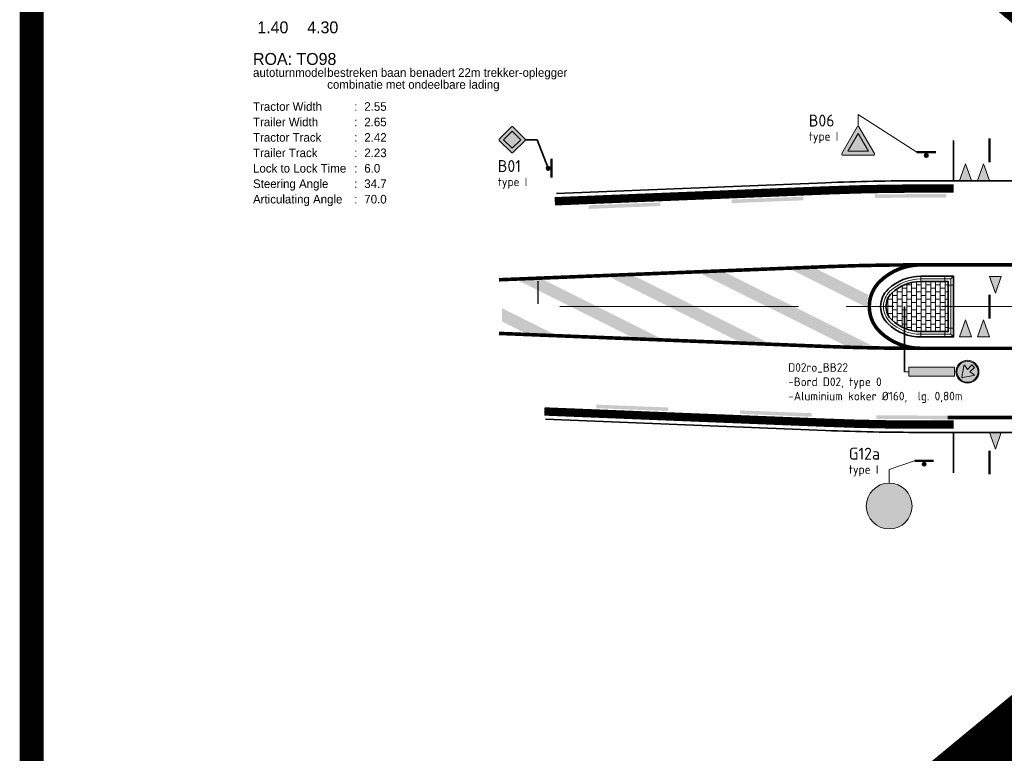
# Model space of a CAD drawing. Header units: metres. Extents: x -699 to 2316, y -1199 to 781.
# Tile 308 of 593: x 275 to 317, y 306 to 337. Entities that reach past the tile are written whole.
import ezdxf
from ezdxf.enums import TextEntityAlignment as Align

# ---------------------------------------------------------------- set-up
doc = ezdxf.new("R2010")
doc.units = ezdxf.units.M
doc.linetypes.add('AM-AS', pattern=[16, 10, -2, 2, -2])
doc.linetypes.add('VW-1-1_STREEP', pattern=[2, 1, -1])
for name, color, linetype, lineweight in [('B-WE-VW-VERKEERSTEKEN_BORD-GD', 252, 'Continuous', 18), ('N-WA-VW-MARKERING_DYNAMISCH-G', 7, 'Continuous', 35), ('N-WA-VW-VERKEERSTEKEN_BORD-G', 7, 'Continuous', 35), ('N-WE-AM-AS-G', 10, 'AM-AS', 18), ('N-WE-VH-KANTVERHARDING-G', 210, 'Continuous', 35), ('N-WE-VH-M-200', 7, 'Continuous', 18), ('N-WE-VH-VERHARDING_BETONSTRAATSTEEN-A', 252, 'Continuous', 18), ('N-WE-VW-MARKERING_DWARS_DRIEHOEK_5070-G', 7, 'VW-HAAIETAND70-L-N', 35), ('N-WE-VW-MARKERING_LANGS_STREEP_DOORGETROKKEN_010-G', 7, 'Continuous', 13), ('N-WE-VW-MARKERING_LANGS_STREEP_DOORGETROKKEN_015-G', 7, 'Continuous', 13), ('X-XX-AL-(M)-M-200', 7, 'Continuous', 18)]:
    doc.layers.add(name, color=color, linetype=linetype, lineweight=lineweight)
for name, color, linetype, lineweight, true_color in [('N-WA-VW-VERKEERSTEKEN_BLAUW', 7, 'Continuous', 5, 0x005b8c), ('N-WA-VW-VERKEERSTEKEN_GEEL', 7, 'Continuous', 5, 0xf7b500), ('N-WA-VW-VERKEERSTEKEN_ROOD', 7, 'Continuous', 5, 0xbb1e10), ('N-WA-VW-VERKEERSTEKEN_WIT', 7, 'Continuous', 5, 0xf1f0ea), ('N-WA-VW-VERKEERSTEKEN_ZWART', 7, 'Continuous', 5, 0x2a292a)]:
    doc.layers.add(name, color=color, linetype=linetype, lineweight=lineweight, true_color=true_color)
doc.layers.add('N-WE-VW-MARKERING_OVERIG_VERDRIJFSTREEP-G', color=7, linetype='Continuous')
doc.layers.add('to-xx-view', color=1, linetype='Continuous', lineweight=25, plot=False)
doc.styles.add('NLCS-ISO Standaard', font='NLCS-ISO.ttf')
doc.styles.add('rtw_iso', font='iso-rtw.shx')
doc.linetypes.add('VW-HAAIETAND70-L-N', pattern='A,0,-0.5,[149,NLCS.SHX,S=1,R=0,X=-0.625,Y=0],-0.5', length=1)

# ---------------------------------------------------------------- blocks, each defined once
blk = doc.blocks.new('Haai70')
at = {"linetype": 'Continuous', "lineweight": 5}
blk.add_hatch(color=256, dxfattribs=at).paths.add_polyline_path([(-0.25, 0), (0.2499999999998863, 2.273736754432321e-13), (2.842170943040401e-14, -0.7000000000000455)])
blk.add_lwpolyline([(-0.25, 0), (0.2499999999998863, 2.273736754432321e-13), (2.842170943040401e-14, -0.7000000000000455)], close=True, dxfattribs=at)
blk = doc.blocks.new('PAAL')
h = blk.add_hatch(color=256)
edge = h.paths.add_edge_path()
edge.add_arc((0, 0), 0.07500000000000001, 0, 360)
at = {"const_width": 0.1, "flags": 128}
blk.add_lwpolyline([(0.4000000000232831, 0.1375000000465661), (-0.3999999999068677, 0.1375000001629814)], dxfattribs=at)
blk.add_circle((0, 0), 0.07500000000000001)
blk = doc.blocks.new('B06')
at = {"layer": 'N-WA-VW-VERKEERSTEKEN_ROOD'}
h = blk.add_hatch(color=256, dxfattribs=at)
edge = h.paths.add_edge_path()
edge.add_arc((-0.322549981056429, 0.5789099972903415), 0.02110199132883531, 88.06856073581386, 215.1021070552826)
edge.add_line((-0.339814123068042, 0.5667756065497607), (-0.01740215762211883, 0.009035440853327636))
edge.add_arc((-9.039658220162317e-05, 0.02110179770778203), 0.02110199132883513, 214.8766292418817, 325.6142588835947)
edge.add_line((0.01732410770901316, 0.009184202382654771), (0.3396500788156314, 0.5667756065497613))
edge.add_arc((0.3223859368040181, 0.5789099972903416), 0.02110199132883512, 324.897892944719, 451.9314392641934)
edge.add_line((0.3216747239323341, 0.5999999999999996), (-0.3218387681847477, 0.5999999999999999))
h.paths.add_polyline_path([(0.2158005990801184, 0.5173301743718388), (-0.2159742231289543, 0.517330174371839), (-8.681202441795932e-05, 0.1435066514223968)], flags=16)
at = {"layer": 'N-WA-VW-VERKEERSTEKEN_WIT'}
blk.add_hatch(color=256, dxfattribs=at).paths.add_polyline_path([(-0.2159742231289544, 0.517330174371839), (-8.681202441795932e-05, 0.1435066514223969), (0.2158005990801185, 0.5173301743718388)])
at = {"layer": 'N-WA-VW-VERKEERSTEKEN_ROOD'}
blk.add_lwpolyline([(-0.3218387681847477, 0.5999999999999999, 0.619021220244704), (-0.339814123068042, 0.5667756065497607), (-0.01740215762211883, 0.009035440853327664, 0.5246646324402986), (0.01732410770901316, 0.009184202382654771), (0.3396500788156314, 0.5667756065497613, 0.6190212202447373), (0.3216747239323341, 0.5999999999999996)], format="xyb", close=True, dxfattribs=at)
blk.add_lwpolyline([(0.2158005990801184, 0.5173301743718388), (-0.2159742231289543, 0.517330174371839), (-8.681202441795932e-05, 0.1435066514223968)], close=True, dxfattribs=at)
blk = doc.blocks.new('g12A')
at = {"layer": 'N-WA-VW-VERKEERSTEKEN_BLAUW'}
h = blk.add_hatch(color=256, dxfattribs=at)
edge = h.paths.add_edge_path()
edge.add_arc((2.764863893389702e-10, 0.4800000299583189), 0.4418718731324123, 0, 360)
edge = h.paths.add_edge_path(flags=0)
edge.add_line((0.07133211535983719, 0.3507374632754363), (0.08569806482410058, 0.3206364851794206))
edge.add_arc((0.1439608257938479, 0.227577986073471), 0.1097926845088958, 122.0501669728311, 173.654965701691)
edge.add_line((0.03484068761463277, 0.239711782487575), (0.01874000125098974, 0.2396578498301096))
edge.add_line((0.01874000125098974, 0.2396578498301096), (0.07133211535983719, 0.3507374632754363))
h.paths.add_polyline_path([(-0.1022216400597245, 0.3588639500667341), (-0.09913572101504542, 0.3673521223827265), (0.03737177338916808, 0.3673521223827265), (-0.01354741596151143, 0.2598058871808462)], flags=0)
edge = h.paths.add_edge_path(flags=0)
edge.add_arc((0.1439608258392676, 0.2275779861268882), 0.07198901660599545, 200.7712522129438, 454.9338805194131)
edge.add_line((0.1377693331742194, 0.2993002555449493), (0.1840121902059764, 0.2024075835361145))
edge.add_line((0.1840121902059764, 0.2024075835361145), (0.07665082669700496, 0.2020479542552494))
edge = h.paths.add_edge_path(flags=0)
edge.add_line((0.1241772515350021, 0.2400110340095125), (0.1021443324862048, 0.2861766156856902))
edge.add_arc((0.1439608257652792, 0.2275779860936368), 0.0719890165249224, 125.5119851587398, 170.1931474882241)
edge.add_line((0.07302374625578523, 0.2398396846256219), (0.1241772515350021, 0.2400110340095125))
edge = h.paths.add_edge_path(flags=0)
edge.add_line((-0.127300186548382, 0.2898825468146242), (-0.1557746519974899, 0.2115602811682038))
edge.add_line((-0.1557746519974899, 0.2115602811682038), (-0.1913032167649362, 0.2244768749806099))
edge.add_line((-0.1913032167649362, 0.2244768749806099), (-0.1640048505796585, 0.2995641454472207))
edge.add_arc((-0.1633634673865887, 0.227577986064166), 0.07198901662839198, 90.5104811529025, 419.9367764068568)
edge = h.paths.add_edge_path(flags=16)
edge.add_arc((-0.1633634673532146, 0.227577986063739), 0.1097926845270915, -276.7106744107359, 12.078334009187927, ccw=False)
edge.add_line((-0.150533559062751, 0.3366184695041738), (-0.1115855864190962, 0.4437493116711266))
edge.add_line((-0.1115855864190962, 0.4437493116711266), (-0.08527556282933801, 0.4620473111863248))
edge.add_line((-0.08527556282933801, 0.4620473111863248), (-0.02514165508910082, 0.4620473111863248))
edge.add_line((-0.02514165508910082, 0.4620473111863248), (-0.02514165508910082, 0.4242436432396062))
edge.add_line((-0.02514165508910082, 0.4242436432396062), (-0.07342219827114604, 0.4242436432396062))
edge.add_line((-0.07342219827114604, 0.4242436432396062), (-0.08015481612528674, 0.4195612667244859))
edge.add_line((-0.08015481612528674, 0.4195612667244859), (-0.08539200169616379, 0.4051557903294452))
edge.add_line((-0.08539200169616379, 0.4051557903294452), (0.03082698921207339, 0.4051557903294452))
edge.add_line((0.03082698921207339, 0.4051557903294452), (0.03082698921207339, 0.435484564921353))
edge.add_line((0.03082698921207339, 0.435484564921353), (0.1212572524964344, 0.435484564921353))
edge.add_line((0.1212572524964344, 0.435484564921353), (0.1212572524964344, 0.3976808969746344))
edge.add_line((0.1212572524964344, 0.3976808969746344), (0.09355810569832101, 0.3976808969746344))
edge.add_line((0.09355810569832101, 0.3976808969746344), (0.09126317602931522, 0.3928337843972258))
edge.add_line((0.09126317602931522, 0.3928337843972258), (0.1205494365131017, 0.3348455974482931))
edge.add_arc((0.1439608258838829, 0.2275779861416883), 0.1097926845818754, -166.48306365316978, 102.31186368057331, ccw=False)
edge.add_line((0.03720930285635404, 0.2019158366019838), (-0.01231500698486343, 0.2017499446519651))
edge.add_line((-0.01231500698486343, 0.2017499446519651), (-0.0560013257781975, 0.250551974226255))
edge = h.paths.add_edge_path(flags=0)
edge.add_line((-0.1847741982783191, 0.6181774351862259), (-0.1616456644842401, 0.6798243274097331))
edge.add_arc((-0.1633634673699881, 0.6102051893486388), 0.06964032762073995, 88.58655405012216, 252.5646608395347)
edge.add_arc((-0.1634657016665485, 0.6102029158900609), 0.06960759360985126, 252.6443855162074, 410.2965501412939)
edge.add_line((-0.1189993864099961, 0.6637562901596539), (-0.1421480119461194, 0.6020300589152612))
edge.add_arc((-0.1633805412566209, 0.6103164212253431), 0.02279219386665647, 159.8243451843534, 338.68092333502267, ccw=False)
edge = h.paths.add_edge_path(flags=16)
edge.add_line((-0.2290493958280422, 0.722249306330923), (-0.2231880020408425, 0.7025301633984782))
edge.add_arc((-0.1633853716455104, 0.6102074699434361), 0.1099992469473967, 122.933413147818, 356.516282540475)
edge.add_line((-0.05358939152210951, 0.603523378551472), (-0.02661094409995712, 0.5763925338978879))
edge.add_line((-0.02661094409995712, 0.5763925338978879), (0.03882178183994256, 0.5756263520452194))
edge.add_arc((0.1440178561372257, 0.6077343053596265), 0.109986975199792, 196.9732412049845, 325.7313202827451)
edge.add_arc((0.1440297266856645, 0.6077298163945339), 0.1099746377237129, 325.7297707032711, 528.3780169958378)
edge.add_line((0.0363097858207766, 0.6298846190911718), (-0.001219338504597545, 0.6300139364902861))
edge.add_line((-0.001219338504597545, 0.6300139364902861), (0.02285311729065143, 0.678866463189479))
edge.add_line((0.02285311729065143, 0.678866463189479), (-0.03462750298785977, 0.7511687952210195))
edge.add_line((-0.03462750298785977, 0.7511687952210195), (-0.08602489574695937, 0.751633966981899))
edge.add_line((-0.08602489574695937, 0.751633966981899), (-0.08058777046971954, 0.7661262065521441))
edge.add_line((-0.08058777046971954, 0.7661262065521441), (-0.02979513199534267, 0.7656665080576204))
edge.add_line((-0.02979513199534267, 0.7656665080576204), (-0.02938106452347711, 0.8114173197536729))
edge.add_line((-0.02938106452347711, 0.8114173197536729), (-0.08918867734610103, 0.8119586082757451))
edge.add_arc((-0.08559813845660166, 0.7736877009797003), 0.0384389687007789, 95.35974492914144, 160.2664102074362)
edge.add_line((-0.1217796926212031, 0.7866665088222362), (-0.1480434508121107, 0.7191315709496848))
edge.add_arc((-0.1633853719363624, 0.6102074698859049), 0.1099992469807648, 81.98264983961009, 93.65054534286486)
edge.add_line((-0.1703891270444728, 0.7199835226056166), (-0.1771779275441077, 0.7436240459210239))
edge.add_line((-0.1771779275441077, 0.7436240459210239), (-0.2290493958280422, 0.722249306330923))
edge = h.paths.add_edge_path(flags=16)
edge.add_line((0.1998606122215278, 0.7306551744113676), (0.2001298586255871, 0.7604045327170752))
edge.add_line((0.2001298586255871, 0.7604045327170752), (0.05641776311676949, 0.7617051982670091))
edge.add_arc((0.05620445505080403, 0.7527826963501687), 0.008925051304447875, 88.63050470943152, 201.4910732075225)
edge.add_line((0.04789992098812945, 0.7495129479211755), (0.07001343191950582, 0.7123479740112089))
edge.add_arc((0.07510472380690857, 0.7196974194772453), 0.008940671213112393, 235.287910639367, 307.1403180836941)
edge.add_line((0.08050282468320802, 0.7125702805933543), (0.100577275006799, 0.7231812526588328))
edge.add_line((0.100577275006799, 0.7231812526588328), (0.1209031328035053, 0.7292360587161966))
edge.add_line((0.1209031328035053, 0.7292360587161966), (0.1418349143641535, 0.7311077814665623))
edge.add_line((0.1418349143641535, 0.7311077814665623), (0.1998606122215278, 0.7306551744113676))
edge = h.paths.add_edge_path(flags=0)
edge.add_line((0.1442727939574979, 0.5853460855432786), (0.06225347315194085, 0.5860884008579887))
edge.add_arc((0.1439889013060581, 0.6059118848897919), 0.0841049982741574, 193.6328440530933, 467.4521142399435)
edge.add_arc((0.1439522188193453, 0.6079051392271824), 0.08219442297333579, 107.8444319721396, 172.0174188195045)
edge.add_line((0.06255423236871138, 0.6193196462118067), (0.1445735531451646, 0.6185773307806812))
edge.add_arc((0.1398311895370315, 0.6020032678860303), 0.01723918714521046, -75.06958113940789, 74.0324992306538, ccw=False)
at = {"layer": 'N-WA-VW-VERKEERSTEKEN_WIT'}
h = blk.add_hatch(color=256, dxfattribs=at)
h.dxf.hatch_style = 1
edge = h.paths.add_edge_path()
edge.add_arc((0, 0.4799999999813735), 0.48, 0, 360)
at = {"layer": 'N-WA-VW-VERKEERSTEKEN_BLAUW'}
blk.add_circle((0, 0.4799999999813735), 0.48, dxfattribs=at)
blk = doc.blocks.new('B01')
at = {"layer": 'N-WA-VW-VERKEERSTEKEN_WIT'}
h = blk.add_hatch(color=256, dxfattribs=at)
h.paths.add_polyline_path([(-0.1793510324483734, 0.2749999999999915), (0.0001109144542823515, 0.09555693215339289), (0.1793876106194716, 0.2749817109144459), (7.105427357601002e-15, 0.4543510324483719)], flags=16)
h.paths.add_polyline_path([(-0.007660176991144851, 0.5484696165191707), (-0.003906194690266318, 0.5496176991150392), (0, 0.5499999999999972), (0.003906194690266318, 0.5496176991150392), (0.007660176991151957, 0.5484696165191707), (0.01112389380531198, 0.5466212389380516), (0.01415929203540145, 0.5441368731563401), (0.2691368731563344, 0.2891592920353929), (0.2716212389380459, 0.2861238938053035), (0.2734696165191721, 0.2826601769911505), (0.2746176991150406, 0.2789061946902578), (0.2749999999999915, 0.2749999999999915), (0.2746176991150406, 0.2710938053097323), (0.2734696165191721, 0.2673398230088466), (0.2716212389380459, 0.2638761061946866), (0.2691368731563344, 0.2608407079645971), (0.01415929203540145, 0.005863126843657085), (0.01112389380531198, 0.003378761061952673), (0.007660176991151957, 0.001530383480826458), (0.003906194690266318, 0.0003823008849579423), (0, 0), (-0.003906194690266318, 0.0003823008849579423), (-0.007660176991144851, 0.001530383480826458), (-0.01112389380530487, 0.003378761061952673), (-0.01415929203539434, 0.005863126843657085), (-0.2691368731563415, 0.2608407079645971), (-0.271621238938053, 0.2638761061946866), (-0.2734696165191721, 0.2673398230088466), (-0.2746176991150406, 0.2710938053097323), (-0.2749999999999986, 0.2749999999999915), (-0.2746176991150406, 0.2789061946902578), (-0.2734696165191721, 0.2826601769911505), (-0.271621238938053, 0.2861238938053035), (-0.2691368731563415, 0.2891592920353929), (-0.01415929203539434, 0.5441368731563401), (-0.01112389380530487, 0.5466212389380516)])
at = {"layer": 'N-WA-VW-VERKEERSTEKEN_GEEL'}
blk.add_solid([(-0.1793510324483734, 0.2749999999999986), (7.105427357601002e-15, 0.454351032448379), (0.0001109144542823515, 0.09555693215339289), (0.1793876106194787, 0.274981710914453)], dxfattribs=at)
at = {"layer": 'N-WA-VW-VERKEERSTEKEN_WIT', "flags": 128}
blk.add_lwpolyline([(-0.1793510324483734, 0.2749999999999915), (0.0001109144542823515, 0.09555693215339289), (0.1793876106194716, 0.2749817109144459), (7.105427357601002e-15, 0.4543510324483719)], close=True, dxfattribs=at)
at = {"layer": 'N-WA-VW-VERKEERSTEKEN_ZWART'}
blk.add_lwpolyline([(-0.007660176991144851, 0.5484696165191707), (-0.003906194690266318, 0.5496176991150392), (0, 0.5499999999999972), (0.003906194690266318, 0.5496176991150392), (0.007660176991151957, 0.5484696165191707), (0.01112389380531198, 0.5466212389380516), (0.01415929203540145, 0.5441368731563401), (0.2691368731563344, 0.2891592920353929), (0.2716212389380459, 0.2861238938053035), (0.2734696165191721, 0.2826601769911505), (0.2746176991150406, 0.2789061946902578), (0.2749999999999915, 0.2749999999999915), (0.2746176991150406, 0.2710938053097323), (0.2734696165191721, 0.2673398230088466), (0.2716212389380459, 0.2638761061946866), (0.2691368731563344, 0.2608407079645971), (0.01415929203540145, 0.005863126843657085), (0.01112389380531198, 0.003378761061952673), (0.007660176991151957, 0.001530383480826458), (0.003906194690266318, 0.0003823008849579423), (0, 0), (-0.003906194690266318, 0.0003823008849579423), (-0.007660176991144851, 0.001530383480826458), (-0.01112389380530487, 0.003378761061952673), (-0.01415929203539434, 0.005863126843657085), (-0.2691368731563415, 0.2608407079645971), (-0.2691368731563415, 0.2608407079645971), (-0.271621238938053, 0.2638761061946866), (-0.2734696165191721, 0.2673398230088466), (-0.2746176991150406, 0.2710938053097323), (-0.2749999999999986, 0.2749999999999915), (-0.2746176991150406, 0.2789061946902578), (-0.2734696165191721, 0.2826601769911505), (-0.271621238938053, 0.2861238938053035), (-0.2691368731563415, 0.2891592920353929), (-0.01415929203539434, 0.5441368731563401), (-0.01112389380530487, 0.5466212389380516)], close=True, dxfattribs=at)
blk = doc.blocks.new('D02 (op zuil)')
at = {"layer": 'N-WA-VW-VERKEERSTEKEN_BLAUW'}
h = blk.add_hatch(color=256, dxfattribs=at)
h.paths.add_polyline_path([(-0.2761699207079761, 0.3, 1), (0.2761699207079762, 0.3, 1)])
h.paths.add_polyline_path([(0.1537844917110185, 0.1733313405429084, -0.6532438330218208), (0.13924349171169, 0.1516497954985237), (-0.1577722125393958, 0.204860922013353, -0.6916038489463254), (-0.163818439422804, 0.2350311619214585), (-0.05976376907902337, 0.300042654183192), (-0.1769901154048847, 0.4172969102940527), (-0.1119036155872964, 0.4823834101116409), (0.005350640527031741, 0.3651570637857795), (0.07036213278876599, 0.4692117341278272, -0.6883363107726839), (0.1004488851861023, 0.463631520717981)], flags=16)
at = {"layer": 'N-WA-VW-VERKEERSTEKEN_WIT'}
h = blk.add_hatch(color=256, dxfattribs=at)
h.paths.add_polyline_path([(-0.2999999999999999, 0.3, 1), (0.3, 0.3, 1)])
h.paths.add_polyline_path([(0.2761699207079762, 0.3, -1), (-0.2761699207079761, 0.3, -1)], flags=16)
h.paths.add_polyline_path([(-0.1769901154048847, 0.4172969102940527), (-0.1119036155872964, 0.4823834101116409), (0.005350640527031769, 0.3651570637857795), (0.07036213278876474, 0.4692117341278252, -0.6883363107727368), (0.1004488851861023, 0.4636315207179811), (0.1537844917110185, 0.1733313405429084, -0.6532438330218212), (0.13924349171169, 0.1516497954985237), (-0.1577722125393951, 0.2048609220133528, -0.6916038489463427), (-0.1638184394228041, 0.2350311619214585), (-0.05976376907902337, 0.300042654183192)], flags=0)
at = {"layer": 'N-WA-VW-VERKEERSTEKEN_BLAUW'}
blk.add_lwpolyline([(-0.1119036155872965, 0.4823834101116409), (-0.1769901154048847, 0.4172969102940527), (-0.05976376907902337, 0.300042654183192), (-0.1638184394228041, 0.2350311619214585, 0.6810149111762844), (-0.158238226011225, 0.2049444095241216), (0.13924349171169, 0.1516497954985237, 0.6532438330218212), (0.1537844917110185, 0.1733313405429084), (0.1004488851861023, 0.4636315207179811, 0.68833631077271), (0.07036213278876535, 0.4692117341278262), (0.005350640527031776, 0.3651570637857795), (-0.1119036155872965, 0.4823834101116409)], format="xyb", dxfattribs=at)
for radius in [0.3, 0.2761699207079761]:
    blk.add_circle((5.510728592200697e-17, 0.3), radius, dxfattribs=at)

msp = doc.modelspace()

# ---------------------------------------------------------------- hatches: boundary and pattern name
at = {"layer": 'N-WE-VH-VERHARDING_BETONSTRAATSTEEN-A'}
h = msp.add_hatch(dxfattribs=at)
h.set_pattern_fill('VB-KLINKERVERHARDING', color=256, scale=0.2, style=0, pattern_type=2)
h.set_pattern_definition([(0, (0, 190.15), (0.2, 0.15), [0.2, -0.2]), (90, (0, 190.15), (-0.2, 1.224646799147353e-17), [])])
edge = h.paths.add_edge_path()
edge.add_arc((312.5019687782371, 324.6839841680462), 0.7750000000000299, 133.5311521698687, 226.4688478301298)
edge.add_arc((313.1907176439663, 325.408984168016), 1.774999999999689, 226.4688478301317, 270.0000000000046)
edge.add_line((313.1907176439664, 323.6339841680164), (314.3357176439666, 323.6339841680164))
edge.add_line((314.3357176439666, 323.6339841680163), (314.3357176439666, 325.7339841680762))
edge.add_line((314.3357176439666, 325.7339841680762), (313.1907176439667, 325.7339841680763))
edge.add_arc((313.1907176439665, 323.9589841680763), 1.775000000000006, 89.99999999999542, 133.5311521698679)

# ---------------------------------------------------------------- linework, layer by layer
at = {"layer": 'N-WA-VW-MARKERING_DYNAMISCH-G', "color": 251, "linetype": 'VW-1-1_STREEP', "ltscale": 0.85, "const_width": 0.35, "flags": 128}
for points in [[(297.845531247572, 329.0998848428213), (309.206903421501, 329.5543397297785, -0.009995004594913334), (313.1907176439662, 329.6339841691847), (314.5607176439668, 329.6339841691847)], [(297.4079981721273, 320.285584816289), (309.2069034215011, 319.8136286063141, 0.00999500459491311), (313.1907176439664, 319.7339841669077), (314.5607176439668, 319.7339841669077)]]:
    msp.add_lwpolyline(points, format="xyb", dxfattribs=at)
at = {"layer": 'N-WA-VW-VERKEERSTEKEN_BORD-G', "lineweight": 13}
for p, q in [((310.5597147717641, 332.7346598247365), (313.0159761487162, 331.1570550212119)), ((310.5597147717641, 332.7346598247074), (310.559714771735, 332.2346598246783)), ((311.8614946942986, 317.8501769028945), (312.9274321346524, 318.2128670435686)), ((311.8614946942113, 317.2788677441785), (311.8614946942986, 317.8501769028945))]:
    msp.add_line(p, q, dxfattribs=at)
at = {"layer": 'N-WA-VW-VERKEERSTEKEN_BORD-G'}
for p, q in [((296.6088925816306, 331.6821303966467), (297.1088925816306, 331.6821303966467)), ((297.1088925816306, 331.6821303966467), (297.5675076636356, 330.4839841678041))]:
    msp.add_line(p, q, dxfattribs=at)
at = {"layer": 'N-WE-AM-AS-G'}
msp.add_lwpolyline([(298.0586877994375, 324.6839841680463), (393.3430900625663, 324.6839841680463)], dxfattribs=at)
at = {"layer": 'N-WE-VH-KANTVERHARDING-G'}
for p, q in [((314.5607176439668, 329.9589841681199), (314.5607176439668, 331.6539921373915)), ((313.1907176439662, 329.9589841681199), (393.3430900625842, 329.9589841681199)), ((314.5607176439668, 319.4089841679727), (314.5607176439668, 317.713976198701))]:
    msp.add_line(p, q, dxfattribs=at)
at = {"layer": 'N-WE-VH-KANTVERHARDING-G', "color": 8, "lineweight": 18}
for p, q in [((313.1907176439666, 325.7339841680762), (313.1907176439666, 325.9589841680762)), ((314.1907176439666, 325.7339841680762), (314.1907176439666, 325.9589841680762)), ((314.4456394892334, 325.843906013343), (314.5607176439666, 325.9589841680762)), ((314.5607176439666, 325.5889841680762), (314.3357176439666, 325.5889841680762)), ((313.1907176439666, 323.4089841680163), (313.1907176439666, 323.6339841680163)), ((314.1907176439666, 323.4089841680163), (314.1907176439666, 323.6339841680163)), ((314.3357176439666, 323.7789841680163), (314.5607176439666, 323.7789841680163)), ((314.4456394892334, 323.5240623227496), (314.5607176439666, 323.4089841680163))]:
    msp.add_line(p, q, dxfattribs=at)
at = {"layer": 'N-WE-VH-KANTVERHARDING-G', "flags": 128}
for points in [[(313.1907176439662, 329.9589841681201, 0.00999500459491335), (309.1939138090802, 329.879080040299), (297.9179231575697, 329.4280404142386)], [(297.4581934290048, 319.9583171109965), (309.1939138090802, 319.4888882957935, 0.009995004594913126), (313.1907176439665, 319.4089841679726), (317.5607176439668, 319.4089841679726)]]:
    msp.add_lwpolyline(points, format="xyb", dxfattribs=at)
at = {"layer": 'N-WE-VH-KANTVERHARDING-G'}
for points in [[(311.8132199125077, 325.4089841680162, 0.4293119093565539), (311.8132199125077, 323.9589841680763, 0.1922581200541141), (313.1907176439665, 323.4089841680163), (314.5607176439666, 323.4089841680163), (314.5607176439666, 325.9589841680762), (313.1907176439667, 325.9589841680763, 0.1922581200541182)], [(311.9681884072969, 325.245859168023, 0.4293119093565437), (311.9681884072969, 324.1221091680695, 0.1922581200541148), (313.1907176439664, 323.6339841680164), (314.3357176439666, 323.6339841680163), (314.3357176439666, 325.7339841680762), (313.1907176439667, 325.7339841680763, 0.1922581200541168)]]:
    msp.add_lwpolyline(points, format="xyb", close=True, dxfattribs=at)
at = {"layer": 'N-WE-VH-KANTVERHARDING-G', "color": 8, "lineweight": 18}
msp.add_lwpolyline([(311.8924798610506, 325.3255525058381, 0.4293119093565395), (311.8924798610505, 324.0424158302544, 0.1922581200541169), (313.1907176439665, 323.5240623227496), (314.4456394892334, 323.5240623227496), (314.4456394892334, 325.843906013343), (313.1907176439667, 325.843906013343, 0.1922581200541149)], format="xyb", close=True, dxfattribs=at)
at = {"layer": 'N-WE-VW-MARKERING_LANGS_STREEP_DOORGETROKKEN_010-G', "const_width": 0.1}
for points in [[(316.0607176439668, 330.7339841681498), (316.0607176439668, 331.7339841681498)], [(316.0607176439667, 324.1839841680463), (316.0607176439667, 325.1839841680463)], [(316.0607176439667, 317.6464841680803), (316.0607176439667, 318.6464841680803)]]:
    msp.add_lwpolyline(points, dxfattribs=at)
at = {"layer": 'N-WE-VW-MARKERING_LANGS_STREEP_DOORGETROKKEN_010-G', "linetype": 'Continuous', "const_width": 0.15}
for points in [[(295.5022764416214, 325.8086156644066), (309.2088019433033, 326.3568766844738, -0.009995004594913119), (313.0657176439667, 326.433984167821), (317.0857231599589, 326.433978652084)], [(313.1907176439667, 326.4339786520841, 0.1922581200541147), (311.4860680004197, 325.7533551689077, 0.4293119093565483), (311.4860680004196, 323.6146131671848, 0.1922581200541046), (313.1907176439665, 322.9339896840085)], [(317.0857231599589, 322.9339896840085), (313.0657176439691, 322.9339841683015, -0.009995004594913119), (309.2088019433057, 323.0110916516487), (295.5022764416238, 323.5593526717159)]]:
    msp.add_lwpolyline(points, format="xyb", dxfattribs=at)
at = {"layer": 'N-WE-VW-MARKERING_LANGS_STREEP_DOORGETROKKEN_015-G', "const_width": 0.15, "flags": 128}
msp.add_lwpolyline([(332.7413179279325, 308.1089841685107, 0.3458034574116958), (317.5607176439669, 320.0339841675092), (314.3156198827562, 320.0339841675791)], format="xyb", dxfattribs=at)
at = {"layer": 'N-WE-VW-MARKERING_LANGS_STREEP_DOORGETROKKEN_015-G'}
for points in [[(314.2588433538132, 329.4089827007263), (311.2589649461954, 329.3902143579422), (314.2597817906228, 329.2589856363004), (311.2599033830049, 329.2402172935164)], [(302.2629333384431, 329.0514009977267), (299.2653304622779, 328.9314968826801), (302.2689285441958, 328.9015208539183), (299.2713256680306, 328.7816167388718)], [(308.2581390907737, 329.2912092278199), (305.2605362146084, 329.1713051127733), (308.2641342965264, 329.1413290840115), (305.2665314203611, 329.021424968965)], [(302.6008577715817, 320.4531703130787), (299.59364719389, 320.5734587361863), (302.594862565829, 320.3032901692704), (299.5876519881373, 320.423578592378)], [(308.6152789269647, 320.2125934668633), (305.608068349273, 320.332881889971), (308.609283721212, 320.062713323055), (305.6020731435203, 320.1830017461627)], [(314.3160622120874, 320.1089828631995), (311.3159556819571, 320.1266769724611), (314.3151775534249, 319.9589854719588), (311.3150710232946, 319.9766795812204)]]:
    msp.add_solid(points, dxfattribs=at)
at = {"layer": 'N-WE-VW-MARKERING_OVERIG_VERDRIJFSTREEP-G'}
for points in [[(303.8654449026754, 326.1211424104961), (304.9006300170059, 326.1625498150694), (310.0758656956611, 323.0159348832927), (311.2607482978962, 322.9824936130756)], [(307.6784076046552, 326.2736609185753), (308.7172730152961, 326.3132281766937), (310.9103442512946, 324.6576940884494), (310.99962961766, 325.172050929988)], [(296.2395194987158, 325.8161053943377), (297.2747046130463, 325.857512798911), (301.1270079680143, 323.3723634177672), (302.3422254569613, 323.3237547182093)], [(300.0524822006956, 325.9686239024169), (301.0876673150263, 326.0100313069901), (305.6030952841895, 323.1933199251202), (306.8183127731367, 323.1447112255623)], [(295.6272764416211, 324.0632285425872), (295.6272764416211, 324.6222280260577), (296.6509206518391, 323.5514069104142), (297.8661381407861, 323.5027982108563)]]:
    msp.add_solid(points, dxfattribs=at)
at = {"layer": 'to-xx-view'}
msp.add_line((297.1383179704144, 325.7440573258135), (297.1383179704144, 324.7981437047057), dxfattribs=at)
at = {"layer": 'to-xx-view', "const_width": 1}
msp.add_lwpolyline([(275.9176494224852, 372.4900894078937), (396.8902649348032, 372.4900894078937), (396.8902649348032, 272.4900894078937), (275.9176494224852, 272.4900894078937)], close=True, dxfattribs=at)

# ---------------------------------------------------------------- block references
at = {"xscale": 2, "yscale": 2, "zscale": 2, "rotation": 180}
msp.add_blockref('g12A', (311.8614946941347, 317.278867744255), dxfattribs=at)
at = {"layer": 'N-WA-VW-VERKEERSTEKEN_BORD-G', "xscale": 2, "yscale": 2, "zscale": 2}
for name, p, rotation in [('B01', (296.6088925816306, 331.6821303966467), 89.99999999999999), ('B06', (310.559714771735, 332.2346598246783), 180)]:
    msp.add_blockref(name, p, dxfattribs=dict(at, rotation=rotation))
at = {"layer": 'N-WA-VW-VERKEERSTEKEN_BORD-G', "lineweight": 13}
for p in [(313.415976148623, 331.0195550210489), (313.3274321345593, 318.0753670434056)]:
    msp.add_blockref('PAAL', p, dxfattribs=at)
at = {"layer": 'N-WA-VW-VERKEERSTEKEN_BORD-G', "lineweight": 13, "xscale": -1, "rotation": 270}
msp.add_blockref('PAAL', (297.5675076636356, 330.4839841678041), dxfattribs=at)
at = {"layer": 'N-WE-VW-MARKERING_DWARS_DRIEHOEK_5070-G', "rotation": 180}
for p in [(315.0607176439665, 329.9714841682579), (315.8107176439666, 329.9714841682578), (315.0607176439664, 323.4214841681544), (315.8107176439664, 323.4214841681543)]:
    msp.add_blockref('Haai70', p, dxfattribs=at)
at = {"layer": 'N-WE-VW-MARKERING_DWARS_DRIEHOEK_5070-G'}
for p in [(316.3107176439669, 325.9464841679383), (316.3107176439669, 319.4089841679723)]:
    msp.add_blockref('Haai70', p, dxfattribs=at)

# ---------------------------------------------------------------- texts
at = {"layer": 'N-WE-VH-M-200', "attachment_point": 7, "style": 'NLCS-ISO Standaard'}
for s, insert, char_height in [('{\\fNLCS-ISO|b1|i0|c0|p34;B01}', (295.4537772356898, 330.3275194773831), 0.5), ('{\\fNLCS-ISO|b1|i0|c0|p34;type I}', (295.4537772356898, 329.6275194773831), 0.36)]:
    msp.add_mtext(s, dxfattribs=dict(at, insert=insert, char_height=char_height))
at = {"layer": 'X-XX-AL-(M)-M-200', "style": 'rtw_iso'}
for s, p in [('1.40', (286.0281640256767, 336.6437370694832)), ('4.30', (288.1192835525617, 336.6437370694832))]:
    msp.add_text(s, height=0.5, dxfattribs=at).set_placement(p, align=Align.TOP_CENTER)
for s, height, p in [('ROA: TO98', 0.5, (285.1974052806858, 334.8187467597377)), ('autoturnmodel:', 0.36, (285.1974052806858, 334.3187467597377)), ('bestreken baan benadert 22m trekker-oplegger', 0.36, (288.3066701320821, 334.3187467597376)), ('combinatie met ondeelbare lading', 0.36, (288.3066701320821, 333.8187467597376)), ('Tractor Width', 0.36, (285.1974052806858, 332.8937370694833)), (':', 0.36, (289.4357347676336, 332.8937370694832)), ('2.55', 0.36, (289.8611276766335, 332.8937370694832)), ('Trailer Width', 0.36, (285.1974052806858, 332.2461180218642)), (':', 0.36, (289.4357347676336, 332.2461180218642)), ('2.65', 0.36, (289.8611276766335, 332.2461180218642)), ('Tractor Track', 0.36, (285.1974052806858, 331.5984989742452)), (':', 0.36, (289.4357347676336, 331.5984989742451)), ('2.42', 0.36, (289.8611276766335, 331.5984989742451)), ('Trailer Track', 0.36, (285.1974052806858, 330.9508799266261)), (':', 0.36, (289.4357347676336, 330.950879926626)), ('2.23', 0.36, (289.8611276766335, 330.950879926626)), ('Lock to Lock Time', 0.36, (285.1974052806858, 330.303260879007)), (':', 0.36, (289.4357347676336, 330.303260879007)), ('6.0', 0.36, (289.8611276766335, 330.303260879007)), ('Steering Angle', 0.36, (285.1974052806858, 329.655641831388)), (':', 0.36, (289.4357347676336, 329.6556418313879)), ('34.7', 0.36, (289.8611276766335, 329.6556418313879)), ('Articulating Angle', 0.36, (285.1974052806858, 329.0080227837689)), ('70.0', 0.36, (289.8611276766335, 329.0080227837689)), (':', 0.36, (289.4357347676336, 329.0080227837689))]:
    msp.add_text(s, height=height, dxfattribs=at).set_placement(p)

# ---------------------------------------------------------------- next in the draw order: texts
at = {"layer": 'N-WE-VH-M-200', "attachment_point": 7, "style": 'NLCS-ISO Standaard', "bg_fill": 3, "box_fill_scale": 1.1, "bg_fill_color": 256, "bg_fill_transparency": 0}
for s, insert, char_height in [('{\\fNLCS-ISO|b1|i0|c0|p34;B06}', (308.4888951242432, 332.2346598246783), 0.5), ('{\\fNLCS-ISO|b1|i0|c0|p34;type I}', (308.4888951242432, 331.5346598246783), 0.36), ('{\\fNLCS-ISO|b1|i0|c0|p34;G12a}', (310.1685921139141, 318.2653854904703), 0.5), ('{\\fNLCS-ISO|b1|i0|c0|p34;type I}', (310.1685921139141, 317.5653854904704), 0.36)]:
    msp.add_mtext(s, dxfattribs=dict(at, insert=insert, char_height=char_height))
at = {"layer": 'N-WE-VH-M-200', "insert": (307.62796940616, 320.6421256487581), "char_height": 0.36, "attachment_point": 7, "style": 'NLCS-ISO Standaard', "bg_fill": 2}
msp.add_mtext('D02ro_BB22\\P-Bord D02, type 0\\P-Aluminium koker %%C160,  lg. 0,80m', dxfattribs=at)

# ---------------------------------------------------------------- next in the draw order: hatches: boundary and pattern name
at = {"layer": 'N-WA-VW-VERKEERSTEKEN_GEEL'}
h = msp.add_hatch(color=256, dxfattribs=at)
h.dxf.hatch_style = 1
h.paths.add_polyline_path([(312.6819687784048, 322.144525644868), (312.6819687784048, 321.7605256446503), (314.6019687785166, 321.7605256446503), (314.6019687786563, 322.144525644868)])

# ---------------------------------------------------------------- next in the draw order: linework, layer by layer
at = {"layer": 'B-WE-VW-VERKEERSTEKEN_BORD-GD'}
for p, q in [((312.6819687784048, 321.9525256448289), (312.5019687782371, 321.9525256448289)), ((314.6619687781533, 321.9525256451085), (314.6019687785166, 321.9525256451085))]:
    msp.add_line(p, q, dxfattribs=at)
msp.add_lwpolyline([(312.6819687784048, 322.144525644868), (312.6819687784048, 321.7605256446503), (314.6019687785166, 321.7605256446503), (314.6019687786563, 322.144525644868)], close=True, dxfattribs=at)
at = {"layer": 'N-WA-VW-VERKEERSTEKEN_BORD-G'}
msp.add_line((312.5019687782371, 324.6839841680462), (312.5019687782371, 321.9525256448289), dxfattribs=at)
at = {"layer": 'to-xx-view', "const_width": 3}
for points in [[(277.1213269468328, 273.4850894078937), (395.6865874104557, 371.4950894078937)], [(277.1213269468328, 371.4950894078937), (395.6865874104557, 273.4850894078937)]]:
    msp.add_lwpolyline(points, dxfattribs=at)

# ---------------------------------------------------------------- next in the draw order: block references
at = {"layer": 'B-WE-VW-VERKEERSTEKEN_BORD-GD', "xscale": 1.599999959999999, "yscale": 1.599999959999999, "zscale": 1.599999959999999, "rotation": 270}
msp.add_blockref('D02 (op zuil)', (314.6619687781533, 321.9525256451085), dxfattribs=at)

doc.saveas('drawing.dxf')
